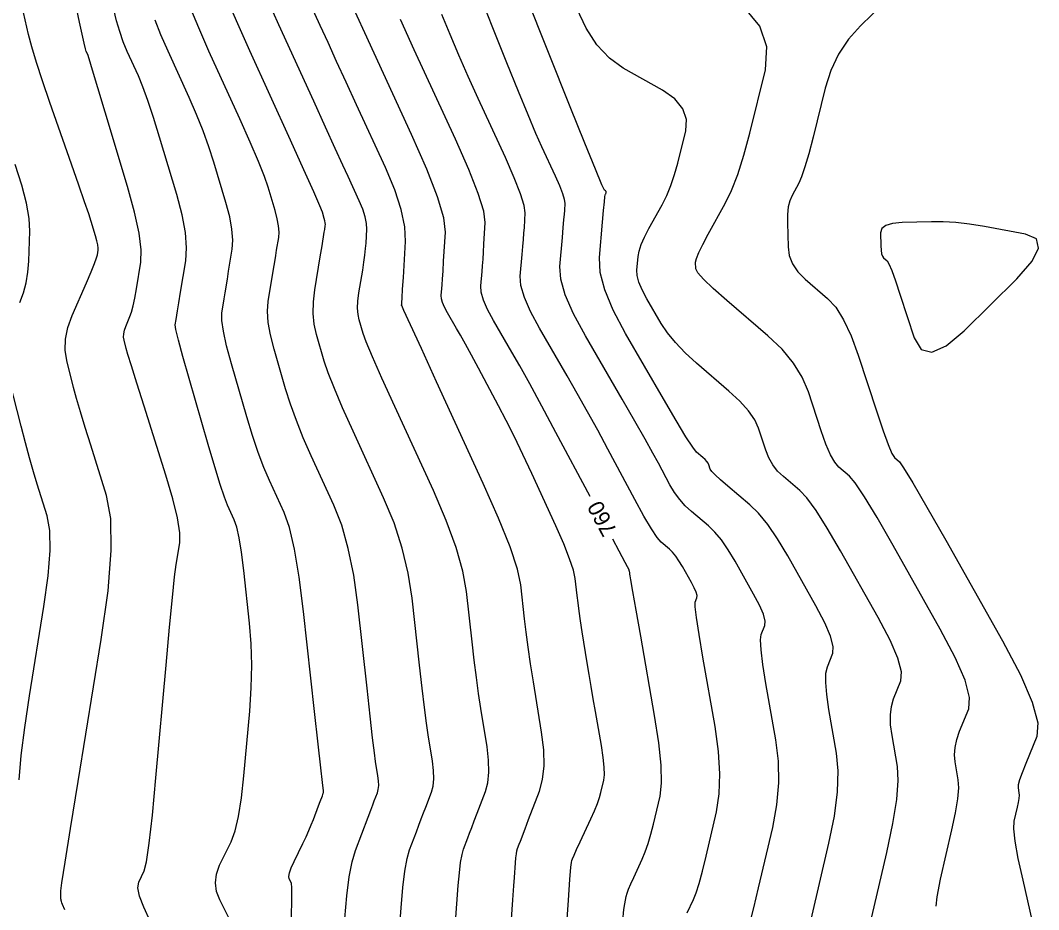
# Model space of a CAD drawing. Extents: x 2082232 to 2083549, y 592624 to 593832.
# Drawn here: x 2082571.85 to 2082616.32, y 593142.72 to 593181.56 of the extents above; entities that cross this region are included whole.
import ezdxf

# ---------------------------------------------------------------- set-up
doc = ezdxf.new("R2010")
doc.units = 0
doc.layers.add('DT_X_Contour_Major', color=7, linetype='Continuous')
doc.layers.add('DT_X_Contour_Minor', color=7, linetype='Continuous')

msp = doc.modelspace()

# ---------------------------------------------------------------- linework, layer by layer
at = {"layer": 'DT_X_Contour_Major'}
for points in [[(2082611.844, 593142.866), (2082611.883, 593143.278), (2082612.031, 593144.053), (2082612.531, 593146.199), (2082612.689, 593146.939), (2082612.787, 593147.552), (2082612.825, 593148.038), (2082612.803, 593148.395), (2082612.666, 593149.179), (2082612.64, 593149.482), (2082612.664, 593149.805), (2082612.739, 593150.147), (2082612.864, 593150.507), (2082613.264, 593151.495), (2082613.299, 593151.99), (2082613.103, 593152.735), (2082612.676, 593153.73), (2082612.018, 593154.975), (2082609.956, 593158.627), (2082609.258, 593159.843), (2082608.709, 593160.754), (2082608.309, 593161.359), (2082608.059, 593161.659), (2082607.592, 593162.05), (2082607.412, 593162.259), (2082607.224, 593162.591), (2082607.027, 593163.048), (2082606.821, 593163.628), (2082606.261, 593165.34), (2082605.993, 593165.975), (2082605.609, 593166.593), (2082605.109, 593167.196), (2082604.494, 593167.783), (2082602.699, 593169.328), (2082602.109, 593169.848), (2082601.687, 593170.252), (2082601.433, 593170.538), (2082601.346, 593170.707), (2082601.338, 593171.001), (2082601.37, 593171.16), (2082601.472, 593171.418), (2082601.645, 593171.773), (2082601.888, 593172.226), (2082602.628, 593173.566), (2082602.904, 593174.135), (2082603.173, 593174.837), (2082603.438, 593175.673), (2082603.697, 593176.642), (2082604.382, 593179.405), (2082604.449, 593180.401), (2082604.136, 593181.317), (2082603.443, 593182.153)], [(2082586.01, 593142.331), (2082586.1, 593143.325), (2082586.208, 593144.15), (2082586.335, 593144.809), (2082586.48, 593145.301), (2082587.034, 593146.762), (2082587.15, 593147.066), (2082587.239, 593147.302), (2082587.303, 593147.47), (2082587.438, 593147.824), (2082587.478, 593147.97), (2082587.495, 593148.141), (2082587.491, 593148.338), (2082587.464, 593148.56), (2082587.363, 593149.188), (2082587.311, 593149.564), (2082587.231, 593150.224), (2082587.122, 593151.166), (2082586.985, 593152.391), (2082586.581, 593156.034), (2082586.403, 593157.331), (2082586.169, 593158.488), (2082585.881, 593159.506), (2082585.538, 593160.385), (2082584.55, 593162.542), (2082584.202, 593163.332), (2082583.899, 593164.082), (2082583.642, 593164.792), (2082583.431, 593165.464), (2082582.927, 593167.201), (2082582.769, 593167.82), (2082582.675, 593168.373), (2082582.644, 593168.861), (2082582.676, 593169.283), (2082582.905, 593170.689), (2082582.957, 593171.011), (2082583.003, 593171.288), (2082583.04, 593171.52), (2082583.131, 593172.077), (2082583.147, 593172.308), (2082583.125, 593172.582), (2082583.067, 593172.899), (2082582.971, 593173.259), (2082582.667, 593174.277), (2082582.504, 593174.75), (2082582.243, 593175.405), (2082581.885, 593176.243), (2082581.429, 593177.262), (2082580.084, 593180.225), (2082579.634, 593181.241), (2082579.291, 593182.067)], [(2082596.732, 593160.759), (2082595.234, 593163.562), (2082594.617, 593164.711), (2082594.09, 593165.68), (2082593.655, 593166.468), (2082593.31, 593167.075), (2082592.511, 593168.454), (2082592.252, 593168.936), (2082592.072, 593169.348), (2082591.973, 593169.69), (2082591.954, 593169.962), (2082592.01, 593170.596), (2082592.031, 593170.848), (2082592.052, 593171.13), (2082592.073, 593171.441), (2082592.094, 593171.782), (2082592.151, 593172.73), (2082592.085, 593173.224), (2082591.846, 593173.996), (2082591.433, 593175.045), (2082590.846, 593176.371), (2082589.051, 593180.277), (2082588.443, 593181.605)], [(2082571.821, 593169.239), (2082571.977, 593169.661), (2082572.094, 593170.102), (2082572.172, 593170.564), (2082572.21, 593171.047), (2082572.26, 593172.361), (2082572.234, 593172.912), (2082572.119, 593173.58), (2082571.915, 593174.366), (2082571.621, 593175.268)], [(2082571.801, 593148.393), (2082571.888, 593149.454), (2082572.036, 593150.675), (2082572.243, 593152.057), (2082572.877, 593155.958), (2082573.065, 593157.303), (2082573.152, 593158.411), (2082573.138, 593159.283), (2082573.024, 593159.919), (2082572.586, 593161.3), (2082572.419, 593161.847), (2082572.245, 593162.451), (2082572.066, 593163.112), (2082571.88, 593163.831), (2082571.378, 593165.825)], [(2082598.16, 593142.223), (2082598.206, 593142.724), (2082598.238, 593142.971), (2082598.304, 593143.289), (2082598.343, 593143.431), (2082598.411, 593143.618), (2082598.507, 593143.85), (2082598.632, 593144.127), (2082599.004, 593144.926), (2082599.139, 593145.245), (2082599.267, 593145.606), (2082599.386, 593146.007), (2082599.498, 593146.449), (2082599.785, 593147.681), (2082599.851, 593148.248), (2082599.833, 593149.023), (2082599.732, 593150.008), (2082599.546, 593151.201), (2082598.94, 593154.662), (2082598.741, 593155.801), (2082598.597, 593156.621), (2082598.509, 593157.123), (2082598.478, 593157.306), (2082598.467, 593157.369), (2082598.464, 593157.392), (2082598.461, 593157.412), (2082598.458, 593157.429), (2082598.457, 593157.444), (2082598.453, 593157.48), (2082598.449, 593157.496), (2082598.441, 593157.52), (2082598.429, 593157.55), (2082598.413, 593157.587), (2082598.363, 593157.695), (2082598.264, 593157.886), (2082598.004, 593158.376), (2082597.721, 593158.907)]]:
    msp.add_lwpolyline(points, dxfattribs=at)
at = {"layer": 'DT_X_Contour_Minor'}
for points in [[(2082577.523, 593142.216), (2082577.235, 593142.823), (2082577.055, 593143.309), (2082576.983, 593143.675), (2082577.019, 593143.92), (2082577.258, 593144.415), (2082577.357, 593144.809), (2082577.475, 593145.617), (2082577.612, 593146.841), (2082577.768, 593148.48), (2082578.209, 593153.404), (2082578.361, 593155.064), (2082578.486, 593156.35), (2082578.584, 593157.262), (2082578.654, 593157.8), (2082578.806, 593158.737), (2082578.812, 593159.185), (2082578.713, 593159.828), (2082578.511, 593160.665), (2082578.204, 593161.696), (2082577.25, 593164.706), (2082576.932, 593165.711), (2082576.695, 593166.466), (2082576.54, 593166.974), (2082576.466, 593167.232), (2082576.375, 593167.59), (2082576.354, 593167.728), (2082576.36, 593167.874), (2082576.391, 593168.027), (2082576.448, 593168.187), (2082576.635, 593168.624), (2082576.705, 593168.823), (2082576.776, 593169.09), (2082576.847, 593169.425), (2082576.918, 593169.83), (2082577.109, 593171), (2082577.126, 593171.536), (2082577.034, 593172.266), (2082576.834, 593173.19), (2082576.525, 593174.308), (2082575.557, 593177.547), (2082575.237, 593178.616), (2082575.001, 593179.393), (2082574.851, 593179.879), (2082574.787, 593180.073), (2082574.728, 593180.202), (2082574.694, 593180.319), (2082574.633, 593180.573), (2082574.546, 593180.964), (2082574.434, 593181.492), (2082574.1, 593183.085)], [(2082593.29, 593142.297), (2082593.352, 593143.152), (2082593.396, 593143.76), (2082593.423, 593144.123), (2082593.47, 593144.761), (2082593.489, 593144.979), (2082593.511, 593145.156), (2082593.535, 593145.292), (2082593.561, 593145.385), (2082593.635, 593145.58), (2082593.682, 593145.702), (2082593.887, 593146.24), (2082594.045, 593146.656), (2082594.518, 593147.896), (2082594.656, 593148.405), (2082594.718, 593149.005), (2082594.701, 593149.693), (2082594.608, 593150.472), (2082594.255, 593152.667), (2082594.132, 593153.457), (2082594.026, 593154.179), (2082593.938, 593154.834), (2082593.868, 593155.423), (2082593.704, 593156.901), (2082593.555, 593157.595), (2082593.231, 593158.565), (2082592.732, 593159.812), (2082592.058, 593161.337), (2082590.026, 593165.773), (2082589.36, 593167.229), (2082588.883, 593168.269), (2082588.597, 593168.895), (2082588.501, 593169.106), (2082588.498, 593169.115), (2082588.498, 593169.118), (2082588.497, 593169.123), (2082588.498, 593169.127), (2082588.498, 593169.133), (2082588.501, 593169.148), (2082588.506, 593169.226), (2082588.519, 593169.45), (2082588.542, 593169.819), (2082588.572, 593170.334), (2082588.665, 593171.9), (2082588.636, 593172.543), (2082588.481, 593173.296), (2082588.198, 593174.16), (2082587.789, 593175.134), (2082586.527, 593177.88), (2082586.073, 593178.868), (2082585.659, 593179.773), (2082585.283, 593180.596), (2082584.946, 593181.336), (2082584.1, 593183.199)], [(2082603.707, 593142.117), (2082603.877, 593142.789), (2082604.087, 593143.672), (2082604.702, 593146.309), (2082604.883, 593147.29), (2082604.967, 593148.254), (2082604.952, 593149.203), (2082604.839, 593150.135), (2082604.407, 593152.6), (2082604.273, 593153.428), (2082604.194, 593154.06), (2082604.17, 593154.498), (2082604.202, 593154.741), (2082604.36, 593155.13), (2082604.374, 593155.325), (2082604.296, 593155.619), (2082604.128, 593156.011), (2082603.869, 593156.501), (2082603.056, 593157.94), (2082602.755, 593158.441), (2082602.461, 593158.866), (2082602.173, 593159.213), (2082601.892, 593159.484), (2082601.152, 593160.103), (2082600.885, 593160.351), (2082600.641, 593160.629), (2082600.418, 593160.938), (2082600.217, 593161.278), (2082599.711, 593162.224), (2082599.47, 593162.665), (2082599.126, 593163.276), (2082598.679, 593164.058), (2082598.129, 593165.01), (2082596.526, 593167.777), (2082596.005, 593168.745), (2082595.645, 593169.572), (2082595.446, 593170.26), (2082595.408, 593170.807), (2082595.52, 593172.079), (2082595.558, 593172.511), (2082595.587, 593172.852), (2082595.607, 593173.104), (2082595.619, 593173.265), (2082595.637, 593173.574), (2082595.615, 593173.736), (2082595.537, 593173.987), (2082595.403, 593174.33), (2082595.211, 593174.763), (2082594.625, 593176.038), (2082594.365, 593176.626), (2082594.024, 593177.435), (2082593.601, 593178.463), (2082593.098, 593179.711), (2082591.649, 593183.333)], [(2082606.381, 593142.284), (2082607.16, 593145.623), (2082607.4, 593146.807), (2082607.536, 593147.858), (2082607.567, 593148.774), (2082607.494, 593149.555), (2082607.16, 593151.46), (2082607.062, 593152.112), (2082607.017, 593152.642), (2082607.026, 593153.047), (2082607.089, 593153.33), (2082607.328, 593153.918), (2082607.349, 593154.214), (2082607.232, 593154.658), (2082606.977, 593155.251), (2082606.585, 593155.992), (2082605.356, 593158.169), (2082604.908, 593158.921), (2082604.484, 593159.545), (2082604.085, 593160.041), (2082603.71, 593160.408), (2082602.744, 593161.217), (2082602.424, 593161.491), (2082602.189, 593161.706), (2082602.039, 593161.864), (2082601.973, 593161.963), (2082601.912, 593162.149), (2082601.879, 593162.221), (2082601.826, 593162.298), (2082601.752, 593162.381), (2082601.658, 593162.468), (2082601.38, 593162.708), (2082601.211, 593162.92), (2082600.912, 593163.378), (2082600.485, 593164.082), (2082599.928, 593165.032), (2082598.272, 593167.891), (2082597.735, 593168.902), (2082597.366, 593169.79), (2082597.165, 593170.556), (2082597.132, 593171.2), (2082597.27, 593172.751), (2082597.315, 593173.262), (2082597.35, 593173.63), (2082597.373, 593173.856), (2082597.385, 593173.938), (2082597.402, 593173.969), (2082597.408, 593173.981), (2082597.414, 593173.994), (2082597.419, 593174.008), (2082597.423, 593174.024), (2082597.433, 593174.065), (2082597.434, 593174.08), (2082597.429, 593174.094), (2082597.419, 593174.107), (2082597.403, 593174.118), (2082597.352, 593174.147), (2082597.245, 593174.383), (2082596.961, 593175.069), (2082596.5, 593176.206), (2082595.864, 593177.793), (2082593.93, 593182.626)], [(2082610.071, 593182.825), (2082608.541, 593181.329), (2082608.014, 593180.738), (2082607.581, 593180.087), (2082607.242, 593179.375), (2082606.996, 593178.603), (2082606.466, 593176.464), (2082606.278, 593175.736), (2082606.112, 593175.159), (2082605.967, 593174.731), (2082605.844, 593174.454), (2082605.545, 593173.913), (2082605.448, 593173.687), (2082605.382, 593173.413), (2082605.347, 593173.091), (2082605.343, 593172.722), (2082605.371, 593171.673), (2082605.426, 593171.29), (2082605.57, 593170.927), (2082605.802, 593170.583), (2082606.123, 593170.259), (2082607.097, 593169.421), (2082607.454, 593169.03), (2082607.797, 593168.486), (2082608.123, 593167.788), (2082608.435, 593166.936), (2082609.245, 593164.46), (2082609.521, 593163.64), (2082609.741, 593163.034), (2082609.906, 593162.643), (2082610.016, 593162.467), (2082610.234, 593162.285), (2082610.421, 593162.019), (2082610.821, 593161.359), (2082611.433, 593160.304), (2082612.256, 593158.855), (2082614.735, 593154.466), (2082615.526, 593152.97), (2082616.039, 593151.774), (2082616.274, 593150.878), (2082616.233, 593150.283), (2082615.751, 593149.096), (2082615.595, 593148.696), (2082615.487, 593148.386), (2082615.429, 593148.167), (2082615.419, 593148.038), (2082615.458, 593147.815), (2082615.464, 593147.714), (2082615.453, 593147.575), (2082615.425, 593147.401), (2082615.381, 593147.19), (2082615.238, 593146.579), (2082615.222, 593146.246), (2082615.28, 593145.705), (2082615.413, 593144.956), (2082615.62, 593143.999), (2082616.271, 593141.169)], [(2082573.782, 593142.715), (2082573.692, 593142.942), (2082573.662, 593143.019), (2082573.641, 593143.079), (2082573.628, 593143.122), (2082573.622, 593143.147), (2082573.619, 593143.193), (2082573.618, 593143.209), (2082573.618, 593143.222), (2082573.617, 593143.233), (2082573.617, 593143.241), (2082573.618, 593143.259), (2082573.618, 593143.272), (2082573.618, 593143.298), (2082573.618, 593143.337), (2082573.618, 593143.389), (2082573.618, 593143.544), (2082573.665, 593143.885), (2082573.806, 593144.794), (2082574.042, 593146.269), (2082574.373, 593148.31), (2082575.381, 593154.511), (2082575.679, 593156.648), (2082575.817, 593158.41), (2082575.796, 593159.797), (2082575.614, 593160.808), (2082574.918, 593163.003), (2082574.675, 593163.779), (2082574.47, 593164.459), (2082574.303, 593165.043), (2082574.173, 593165.532), (2082573.877, 593166.708), (2082573.808, 593167.161), (2082573.825, 593167.639), (2082573.927, 593168.141), (2082574.115, 593168.667), (2082574.729, 593170.103), (2082574.932, 593170.583), (2082575.08, 593170.947), (2082575.174, 593171.195), (2082575.213, 593171.327), (2082575.245, 593171.524), (2082575.247, 593171.619), (2082575.228, 593171.754), (2082575.188, 593171.931), (2082575.127, 593172.148), (2082574.937, 593172.782), (2082574.831, 593173.117), (2082574.653, 593173.644), (2082574.404, 593174.365), (2082574.085, 593175.279), (2082573.137, 593177.973), (2082572.813, 593178.917), (2082572.549, 593179.728), (2082572.346, 593180.407), (2082572.203, 593180.952), (2082571.905, 593182.231)], [(2082588.278, 593140.211), (2082588.471, 593142.797), (2082588.548, 593143.682), (2082588.636, 593144.4), (2082588.733, 593144.948), (2082588.84, 593145.329), (2082589.14, 593146.119), (2082589.25, 593146.409), (2082589.355, 593146.685), (2082589.455, 593146.948), (2082589.55, 593147.198), (2082589.798, 593147.848), (2082589.871, 593148.115), (2082589.903, 593148.429), (2082589.894, 593148.79), (2082589.845, 593149.197), (2082589.661, 593150.347), (2082589.585, 593150.862), (2082589.496, 593151.542), (2082589.394, 593152.389), (2082589.279, 593153.401), (2082588.956, 593156.323), (2082588.787, 593157.419), (2082588.523, 593158.514), (2082588.165, 593159.608), (2082587.711, 593160.702), (2082586.375, 593163.619), (2082585.921, 593164.631), (2082585.561, 593165.478), (2082585.294, 593166.16), (2082585.121, 593166.678), (2082584.784, 593167.839), (2082584.685, 593168.288), (2082584.639, 593168.763), (2082584.647, 593169.265), (2082584.708, 593169.793), (2082584.943, 593171.238), (2082585.022, 593171.719), (2082585.119, 593172.318), (2082585.138, 593172.435), (2082585.163, 593172.587), (2082585.167, 593172.65), (2082585.162, 593172.725), (2082585.146, 593172.811), (2082585.12, 593172.909), (2082585.037, 593173.187), (2082584.926, 593173.461), (2082584.657, 593174.076), (2082584.23, 593175.031), (2082583.644, 593176.326), (2082581.869, 593180.233), (2082581.28, 593181.548), (2082580.843, 593182.565)], [(2082590.85, 593142.167), (2082590.971, 593143.779), (2082591.019, 593144.331), (2082591.073, 593144.778), (2082591.134, 593145.12), (2082591.201, 593145.357), (2082591.388, 593145.85), (2082591.466, 593146.056), (2082591.56, 593146.304), (2082591.671, 593146.594), (2082591.798, 593146.927), (2082592.158, 593147.872), (2082592.264, 593148.26), (2082592.31, 593148.717), (2082592.298, 593149.242), (2082592.227, 593149.835), (2082591.958, 593151.507), (2082591.858, 593152.159), (2082591.761, 593152.861), (2082591.666, 593153.612), (2082591.574, 593154.412), (2082591.33, 593156.612), (2082591.171, 593157.507), (2082590.877, 593158.539), (2082590.448, 593159.71), (2082589.885, 593161.02), (2082588.201, 593164.696), (2082587.64, 593165.93), (2082587.222, 593166.873), (2082586.945, 593167.528), (2082586.811, 593167.892), (2082586.641, 593168.477), (2082586.593, 593168.715), (2082586.576, 593168.991), (2082586.59, 593169.305), (2082586.635, 593169.657), (2082586.796, 593170.645), (2082586.85, 593170.997), (2082586.893, 593171.314), (2082586.924, 593171.594), (2082586.943, 593171.838), (2082586.979, 593172.441), (2082586.968, 593172.688), (2082586.908, 593172.978), (2082586.799, 593173.31), (2082586.642, 593173.685), (2082586.157, 593174.741), (2082585.926, 593175.244), (2082585.599, 593175.961), (2082585.176, 593176.892), (2082584.656, 593178.037), (2082583.139, 593181.375), (2082582.637, 593182.494)], [(2082595.695, 593141.897), (2082595.784, 593143.135), (2082595.85, 593144.029), (2082595.892, 593144.577), (2082595.91, 593144.78), (2082595.927, 593144.862), (2082595.955, 593144.936), (2082596.025, 593145.096), (2082596.137, 593145.344), (2082596.291, 593145.678), (2082596.759, 593146.685), (2082596.919, 593147.04), (2082597.046, 593147.35), (2082597.141, 593147.616), (2082597.203, 593147.837), (2082597.327, 593148.367), (2082597.355, 593148.611), (2082597.348, 593148.945), (2082597.304, 593149.368), (2082597.224, 593149.882), (2082596.963, 593151.371), (2082596.868, 593151.923), (2082596.776, 593152.462), (2082596.688, 593152.988), (2082596.605, 593153.501), (2082596.388, 593154.852), (2082596.313, 593155.331), (2082596.25, 593155.754), (2082596.2, 593156.121), (2082596.162, 593156.433), (2082596.079, 593157.19), (2082596.002, 593157.547), (2082595.834, 593158.047), (2082595.576, 593158.691), (2082595.228, 593159.479), (2082594.177, 593161.774), (2082593.791, 593162.603), (2082593.421, 593163.372), (2082593.068, 593164.079), (2082592.731, 593164.725), (2082591.854, 593166.365), (2082591.548, 593166.935), (2082591.287, 593167.416), (2082591.071, 593167.807), (2082590.9, 593168.108), (2082590.504, 593168.792), (2082590.375, 593169.031), (2082590.286, 593169.235), (2082590.237, 593169.405), (2082590.227, 593169.54), (2082590.255, 593169.855), (2082590.268, 593170.017), (2082590.285, 593170.269), (2082590.306, 593170.61), (2082590.332, 593171.041), (2082590.407, 593172.308), (2082590.337, 593172.931), (2082590.068, 593173.852), (2082589.6, 593175.07), (2082588.935, 593176.584), (2082586.897, 593181.019), (2082586.22, 593182.492)], [(2082581.059, 593142.159), (2082580.553, 593143.143), (2082580.411, 593143.515), (2082580.363, 593143.89), (2082580.408, 593144.27), (2082580.548, 593144.655), (2082581.047, 593145.685), (2082581.222, 593146.155), (2082581.374, 593146.793), (2082581.504, 593147.597), (2082581.61, 593148.568), (2082581.862, 593151.382), (2082581.932, 593152.413), (2082581.955, 593153.397), (2082581.931, 593154.335), (2082581.859, 593155.225), (2082581.603, 593157.537), (2082581.505, 593158.326), (2082581.404, 593158.958), (2082581.299, 593159.432), (2082581.191, 593159.75), (2082580.899, 593160.389), (2082580.763, 593160.734), (2082580.577, 593161.29), (2082580.339, 593162.057), (2082580.051, 593163.035), (2082579.213, 593165.925), (2082578.939, 593166.884), (2082578.748, 593167.593), (2082578.639, 593168.053), (2082578.612, 593168.263), (2082578.649, 593168.491), (2082578.712, 593168.876), (2082578.769, 593169.229), (2082578.844, 593169.689), (2082579.067, 593171.057), (2082579.105, 593171.624), (2082579.052, 593172.296), (2082578.909, 593173.074), (2082578.674, 593173.958), (2082577.927, 593176.457), (2082577.659, 593177.327), (2082577.415, 593178.064), (2082577.196, 593178.667), (2082577.001, 593179.136), (2082576.514, 593180.209), (2082576.34, 593180.626), (2082576.186, 593181.071), (2082576.049, 593181.543), (2082575.932, 593182.044)], [(2082600.973, 593142.576), (2082601.248, 593143.167), (2082601.359, 593143.451), (2082601.487, 593143.861), (2082601.631, 593144.398), (2082601.792, 593145.06), (2082602.244, 593146.995), (2082602.367, 593147.772), (2082602.398, 593148.651), (2082602.337, 593149.632), (2082602.184, 593150.715), (2082601.654, 593153.741), (2082601.484, 593154.743), (2082601.371, 593155.478), (2082601.314, 593155.948), (2082601.315, 593156.152), (2082601.392, 593156.342), (2082601.398, 593156.437), (2082601.361, 593156.58), (2082601.279, 593156.771), (2082601.152, 593157.01), (2082600.756, 593157.711), (2082600.61, 593157.956), (2082600.466, 593158.162), (2082600.326, 593158.332), (2082600.189, 593158.464), (2082599.828, 593158.766), (2082599.655, 593158.968), (2082599.405, 593159.348), (2082599.079, 593159.905), (2082598.677, 593160.641), (2082597.502, 593162.839), (2082597.06, 593163.658), (2082596.615, 593164.464), (2082596.169, 593165.259), (2082595.72, 593166.043), (2082594.519, 593168.115), (2082594.129, 593168.84), (2082593.859, 593169.46), (2082593.71, 593169.975), (2082593.681, 593170.385), (2082593.765, 593171.337), (2082593.795, 593171.679), (2082593.82, 593171.991), (2082593.84, 593172.273), (2082593.856, 593172.523), (2082593.894, 593173.152), (2082593.85, 593173.48), (2082593.691, 593173.992), (2082593.418, 593174.687), (2082593.029, 593175.567), (2082591.838, 593178.158), (2082591.404, 593179.116), (2082590.996, 593180.046), (2082590.613, 593180.949), (2082590.255, 593181.825)], [(2082608.823, 593141.526), (2082609.681, 593145.207), (2082609.952, 593146.478), (2082610.12, 593147.529), (2082610.186, 593148.362), (2082610.149, 593148.975), (2082609.913, 593150.319), (2082609.851, 593150.797), (2082609.841, 593151.223), (2082609.883, 593151.597), (2082609.976, 593151.919), (2082610.296, 593152.707), (2082610.324, 593153.102), (2082610.168, 593153.696), (2082609.827, 593154.49), (2082609.302, 593155.484), (2082607.656, 593158.398), (2082607.083, 593159.382), (2082606.596, 593160.15), (2082606.197, 593160.7), (2082605.885, 593161.033), (2082605.168, 593161.633), (2082604.918, 593161.875), (2082604.706, 593162.149), (2082604.533, 593162.456), (2082604.397, 593162.795), (2082604.087, 593163.745), (2082603.918, 593164.113), (2082603.646, 593164.508), (2082603.269, 593164.927), (2082602.789, 593165.373), (2082601.369, 593166.594), (2082600.874, 593167.046), (2082600.453, 593167.485), (2082600.106, 593167.91), (2082599.833, 593168.323), (2082599.206, 593169.406), (2082599.002, 593169.789), (2082598.863, 593170.125), (2082598.787, 593170.416), (2082598.774, 593170.659), (2082598.826, 593171.247), (2082598.87, 593171.489), (2082598.963, 593171.772), (2082599.105, 593172.098), (2082599.295, 593172.466), (2082599.869, 593173.503), (2082600.074, 593173.909), (2082600.257, 593174.35), (2082600.419, 593174.824), (2082600.56, 593175.333), (2082600.908, 593176.735), (2082600.941, 593177.241), (2082600.782, 593177.706), (2082600.431, 593178.13), (2082599.886, 593178.513), (2082598.177, 593179.482), (2082597.569, 593179.917), (2082597.028, 593180.495), (2082596.553, 593181.217), (2082596.145, 593182.082)], [(2082583.684, 593142.389), (2082583.708, 593143.168), (2082583.707, 593143.664), (2082583.682, 593143.878), (2082583.584, 593144.07), (2082583.569, 593144.17), (2082583.601, 593144.328), (2082583.677, 593144.542), (2082583.799, 593144.813), (2082584.186, 593145.611), (2082584.323, 593145.901), (2082584.445, 593146.172), (2082584.552, 593146.423), (2082584.644, 593146.656), (2082584.87, 593147.25), (2082584.945, 593147.448), (2082585.038, 593147.693), (2082585.056, 593147.741), (2082585.078, 593147.8), (2082585.085, 593147.824), (2082585.088, 593147.853), (2082585.087, 593147.886), (2082585.083, 593147.923), (2082585.066, 593148.028), (2082585.038, 593148.267), (2082584.966, 593148.905), (2082584.85, 593149.943), (2082584.691, 593151.38), (2082584.207, 593155.745), (2082584.019, 593157.243), (2082583.815, 593158.463), (2082583.597, 593159.404), (2082583.364, 593160.068), (2082582.724, 593161.466), (2082582.483, 593162.033), (2082582.238, 593162.686), (2082581.991, 593163.425), (2082581.741, 593164.249), (2082581.07, 593166.563), (2082580.854, 593167.352), (2082580.712, 593167.983), (2082580.641, 593168.457), (2082580.644, 593168.773), (2082580.747, 593169.407), (2082580.788, 593169.66), (2082580.886, 593170.259), (2082580.942, 593170.604), (2082581.099, 593171.567), (2082581.126, 593171.966), (2082581.089, 593172.439), (2082580.988, 593172.986), (2082580.823, 593173.608), (2082580.297, 593175.367), (2082580.081, 593176.039), (2082579.829, 593176.735), (2082579.541, 593177.455), (2082579.215, 593178.199), (2082578.299, 593180.217), (2082577.987, 593180.933), (2082577.738, 593181.569)], [(2082615.36, 593170.276), (2082616.03, 593171.039), (2082616.316, 593171.618), (2082616.218, 593172.014), (2082615.738, 593172.228), (2082613.945, 593172.553), (2082613.297, 593172.658), (2082612.696, 593172.729), (2082612.144, 593172.767), (2082611.639, 593172.77), (2082610.356, 593172.735), (2082609.936, 593172.696), (2082609.638, 593172.608), (2082609.461, 593172.47), (2082609.406, 593172.282), (2082609.422, 593171.714), (2082609.434, 593171.522), (2082609.459, 593171.37), (2082609.497, 593171.26), (2082609.548, 593171.19), (2082609.7, 593171.059), (2082609.779, 593170.929), (2082609.9, 593170.635), (2082610.065, 593170.179), (2082610.272, 593169.56), (2082610.884, 593167.692), (2082611.192, 593167.186), (2082611.658, 593167.069), (2082612.282, 593167.34), (2082613.064, 593167.999), (2082615.36, 593170.276)]]:
    msp.add_lwpolyline(points, dxfattribs=at)

# ---------------------------------------------------------------- texts
at = {"layer": 'DT_X_Contour_Major'}
msp.add_text('760', height=0.7, rotation=118.1053, dxfattribs=at).set_placement((2082597.925, 593159.269))

doc.saveas('drawing.dxf')
